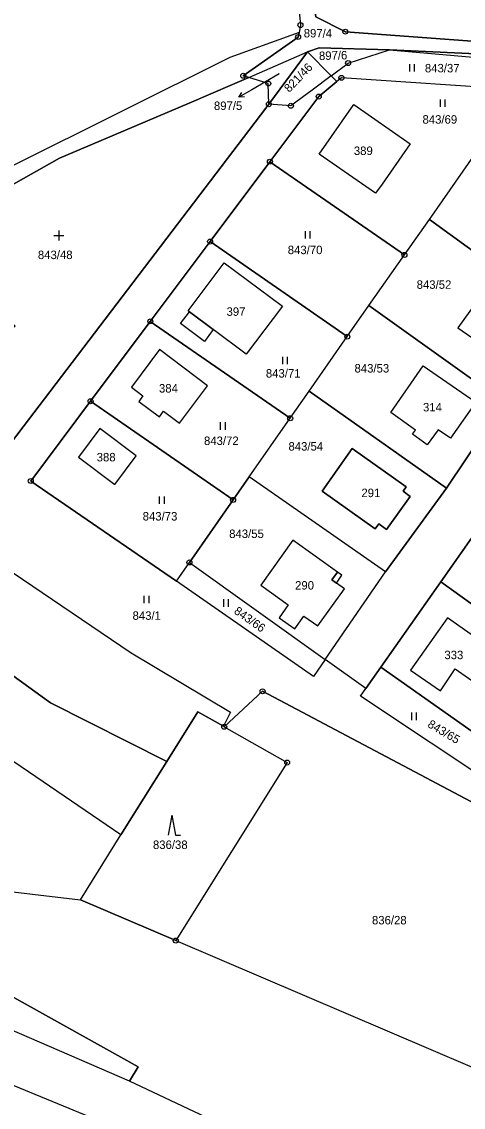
# Model space of a CAD drawing. Extents: x -654083 to -650132, y -1099819 to -1096699.
# Drawn here: x -652760.5 to -652672, y -1098349.3 to -1098131.4 of the extents above; entities that cross this region are included whole.
import ezdxf

# ---------------------------------------------------------------- set-up
doc = ezdxf.new("R2010")
doc.units = 0
for name, color, linetype in [('Geodetické body', 7, 'Continuous'), ('Hranice - vnitř_ kresba', 7, 'Continuous'), ('Obvody jako plochy', 7, 'Continuous'), ('Parcelní čísla', 7, 'Continuous'), ('Prvky pro prodl_ par_ č_', 7, 'Continuous'), ('Značky kultur', 7, 'Continuous')]:
    doc.layers.add(name, color=color, linetype=linetype)

msp = doc.modelspace()

# ---------------------------------------------------------------- linework, layer by layer
at = {"layer": 'Geodetické body'}
for centre, radius in [((-652704.62, -1098132.03), 0.5), ((-652704.62, -1098132.03), 0.001), ((-652705.09, -1098134.43), 0.5), ((-652695.62, -1098133.36), 0.5), ((-652695.62, -1098133.36), 0.001), ((-652705.09, -1098134.43), 0.001), ((-652695.06, -1098139.66), 0.5), ((-652695.06, -1098139.66), 0.001), ((-652716.09, -1098142.21), 0.5), ((-652716.09, -1098142.21), 0.001), ((-652696.41, -1098142.62), 0.5), ((-652696.41, -1098142.62), 0.001), ((-652711.07, -1098143.77), 0.5), ((-652711.07, -1098143.77), 0.001), ((-652710.96, -1098147.92), 0.5), ((-652700.96, -1098146.37), 0.5), ((-652700.96, -1098146.37), 0.001), ((-652710.96, -1098147.92), 0.001), ((-652706.53, -1098148.23), 0.5), ((-652706.53, -1098148.23), 0.001), ((-652710.75, -1098159.45), 0.5), ((-652710.75, -1098159.45), 0.001), ((-652722.74, -1098175.48), 0.5), ((-652722.74, -1098175.48), 0.001), ((-652683.76, -1098178.17), 0.5), ((-652683.76, -1098178.17), 0.001), ((-652734.74, -1098191.5), 0.5), ((-652734.74, -1098191.5), 0.001), ((-652695.22, -1098194.57), 0.5), ((-652695.22, -1098194.57), 0.001), ((-652746.73, -1098207.53), 0.5), ((-652746.73, -1098207.53), 0.001), ((-652706.68, -1098210.96), 0.5), ((-652706.68, -1098210.96), 0.001), ((-652758.72, -1098223.55), 0.5), ((-652758.72, -1098223.55), 0.001), ((-652718.13, -1098227.35), 0.5), ((-652718.13, -1098227.35), 0.001), ((-652726.9, -1098239.9), 0.5), ((-652726.9, -1098239.9), 0.001), ((-652712.23, -1098265.76), 0.5), ((-652712.23, -1098265.76), 0.001), ((-652719.92, -1098272.88), 0.5), ((-652719.92, -1098272.88), 0.001), ((-652707.29, -1098280.06), 0.5), ((-652707.29, -1098280.06), 0.001), ((-652729.64, -1098315.8), 0.5), ((-652729.64, -1098315.8), 0.001)]:
    msp.add_circle(centre, radius, dxfattribs=at)
at = {"layer": 'Hranice - vnitř_ kresba'}
for p, q in [((-652726.91, -1098189.58), (-652722.12, -1098193.15)), ((-652697.17, -1098241.83), (-652698.31, -1098243.4)), ((-652698.31, -1098243.4), (-652697.42, -1098244.04))]:
    msp.add_line(p, q, dxfattribs=at)
at = {"layer": 'Obvody jako plochy'}
for points in [[(-653147.91, -1097892.43), (-653087.66, -1097949.15), (-653051.69, -1097985.74), (-653044.45, -1097994.63), (-653022.76, -1098022.08), (-653010.09, -1098039.2), (-653001.74, -1098050.56), (-652940.91, -1098130.87), (-652906.99, -1098168.54), (-652893.23, -1098185.24), (-652886.09, -1098193.05), (-652844.83, -1098239.19), (-652818.94, -1098266.58), (-652768.04, -1098305.36), (-652748.77, -1098307.6), (-652729.64, -1098315.8), (-652661.4, -1098344.97)], [(-652631.32, -1097949.08), (-652704.92, -1098126.25), (-652704.92, -1098128.64), (-652704.62, -1098132.03), (-652704.91, -1098133.49), (-652705.09, -1098134.43), (-652716.09, -1098142.21), (-652715.01, -1098142.54), (-652703.19, -1098137.43), (-652700.87, -1098136.57), (-652686.79, -1098136.97), (-652656.36, -1098138.38)], [(-652664.44, -1098285.48), (-652692.57, -1098266.76), (-652691.51, -1098265.22), (-652699.66, -1098259.39), (-652702, -1098262.81), (-652729.51, -1098243.64), (-652758.72, -1098223.55), (-652746.73, -1098207.53), (-652734.74, -1098191.5), (-652722.74, -1098175.48), (-652710.75, -1098159.45), (-652700.96, -1098146.37), (-652697.33, -1098143.38), (-652698.48, -1098142.21), (-652702.3, -1098145.07), (-652706.53, -1098148.23), (-652710.96, -1098147.92), (-652711.56, -1098148.7), (-652774.84, -1098231.74)], [(-652631.34, -1098381.55), (-652704.64, -1098360.24), (-652738.94, -1098344.05), (-652737.17, -1098341.14), (-652773.8, -1098320.71), (-652795.83, -1098304.08), (-652826.4, -1098281.98), (-652836.28, -1098271.18), (-652854.98, -1098250.17), (-652884.09, -1098215.25), (-652902.43, -1098194.12), (-652909.24, -1098188.18), (-652940.14, -1098193.04), (-652950.77, -1098179.85)], [(-652631.34, -1098381.55), (-652704.64, -1098360.24), (-652738.94, -1098344.05), (-652775.06, -1098328.39), (-652799.6, -1098313.75), (-652815.48, -1098303.64), (-652830.12, -1098293.65), (-652844.84, -1098282.35), (-652857.68, -1098271.98), (-652868.73, -1098263.07), (-652900.37, -1098234.02), (-652912.62, -1098224.07), (-652913.77, -1098223.08), (-652916.99, -1098226.37), (-652906.36, -1098239.36), (-652885.98, -1098257.7), (-652877.27, -1098264.75), (-652851.14, -1098285.4), (-652827.73, -1098303.86), (-652806.27, -1098319.89), (-652807.57, -1098321.29), (-652783.73, -1098334.44), (-652764.36, -1098343.95), (-652745.73, -1098351.66)], [(-652764.33, -1098240.59), (-652738.55, -1098258.03), (-652718.67, -1098269.92), (-652720.09, -1098272.79), (-652719.92, -1098272.88), (-652712.23, -1098265.76), (-652645.55, -1098301.04)]]:
    msp.add_lwpolyline(points, dxfattribs=at)
for points in [[(-652654.92, -1097930.36), (-652630.71, -1097940.89), (-652634.14, -1097947.78), (-652631.32, -1097949.08), (-652704.92, -1098126.25), (-652704.92, -1098128.64), (-652704.62, -1098132.03), (-652704.91, -1098133.49), (-652718.79, -1098138.56), (-652762.54, -1098160.36), (-652778.01, -1098145.25), (-652767.02, -1098124.79), (-652737.01, -1098064.11), (-652727.7, -1098047.83), (-652681.23, -1097976.08)], [(-652663.76, -1098035.21), (-652672.09, -1098055.57), (-652680.39, -1098075.97), (-652702.03, -1098126.94), (-652701.55, -1098130.39), (-652695.62, -1098133.36), (-652620.42, -1098138.91), (-652613.98, -1098137.24), (-652610.94, -1098134.54), (-652598.01, -1098117.43), (-652596.67, -1098111.87), (-652600.45, -1098107.84), (-652594.67, -1098104.15), (-652587.76, -1098103.91), (-652583.71, -1098099.41), (-652574.96, -1098076.3), (-652563.4, -1098047.58), (-652540.66, -1097989.08), (-652542.19, -1097985.28), (-652628.36, -1097950.44), (-652638.83, -1097974.99), (-652646.8, -1097994.7), (-652655.2, -1098014.86)], [(-652628.36, -1097950.44), (-652542.19, -1097985.28), (-652540.66, -1097989.08), (-652563.4, -1098047.58), (-652574.96, -1098076.3), (-652583.71, -1098099.41), (-652587.76, -1098103.91), (-652594.67, -1098104.15), (-652600.45, -1098107.84), (-652596.67, -1098111.87), (-652598.01, -1098117.43), (-652610.94, -1098134.54), (-652613.98, -1098137.24), (-652620.42, -1098138.91), (-652695.62, -1098133.36), (-652701.55, -1098130.39), (-652702.03, -1098126.94), (-652680.39, -1098075.97), (-652672.09, -1098055.57), (-652663.76, -1098035.21), (-652655.2, -1098014.86), (-652646.8, -1097994.7), (-652638.83, -1097974.99)], [(-652752.99, -1098158.73), (-652726.95, -1098147.71), (-652718.26, -1098143.95), (-652715.01, -1098142.54), (-652716.09, -1098142.21), (-652705.09, -1098134.43), (-652704.91, -1098133.49), (-652718.79, -1098138.56), (-652762.54, -1098160.36), (-652775, -1098166.28), (-652797.76, -1098179.07), (-652810.18, -1098187.08), (-652821.22, -1098189.78), (-652834.98, -1098189.5), (-652863.77, -1098185.22), (-652887.47, -1098183.54), (-652893.23, -1098185.24), (-652886.09, -1098193.05), (-652873.18, -1098191.44), (-652868.36, -1098190.93), (-652844.09, -1098193.37), (-652811.27, -1098196.72), (-652807.01, -1098194.21), (-652780.84, -1098174.44)], [(-652698.48, -1098142.21), (-652695.06, -1098139.66), (-652686.79, -1098136.97), (-652700.87, -1098136.57), (-652703.19, -1098137.43)], [(-652715.01, -1098142.54), (-652703.19, -1098137.43), (-652710.96, -1098147.92), (-652711.07, -1098143.77)], [(-652703.19, -1098137.43), (-652698.48, -1098142.21), (-652702.3, -1098145.07), (-652706.53, -1098148.23), (-652710.96, -1098147.92)], [(-652686.79, -1098136.97), (-652657.03, -1098139.6), (-652660.61, -1098145.04), (-652696.41, -1098142.62), (-652697.33, -1098143.38), (-652698.48, -1098142.21), (-652695.06, -1098139.66)], [(-652657.03, -1098139.6), (-652567.88, -1098146.52), (-652587.67, -1098144.11), (-652656.36, -1098138.38), (-652686.79, -1098136.97)], [(-652567.88, -1098146.52), (-652571.82, -1098152.16), (-652610.4, -1098148.86), (-652616.47, -1098157.61), (-652628.39, -1098174.79), (-652640.46, -1098192.19), (-652652.39, -1098209.12), (-652664.19, -1098226.29), (-652676.48, -1098243.77), (-652688.49, -1098260.91), (-652691.51, -1098265.22), (-652699.66, -1098259.39), (-652687.56, -1098241.75), (-652675.33, -1098224.97), (-652663.76, -1098207.74), (-652651.93, -1098190.51), (-652639.92, -1098173.25), (-652623.43, -1098150.22), (-652624.68, -1098147.53), (-652660.61, -1098145.04), (-652657.03, -1098139.6)], [(-652710.96, -1098147.92), (-652711.07, -1098143.77), (-652715.01, -1098142.54), (-652718.26, -1098143.95), (-652726.95, -1098147.71), (-652752.99, -1098158.73), (-652780.84, -1098174.44), (-652761.85, -1098192.5), (-652787.14, -1098212.72), (-652807.01, -1098194.21), (-652811.27, -1098196.72), (-652803.01, -1098210.34), (-652774.84, -1098231.74), (-652711.56, -1098148.7)], [(-652678.77, -1098171.03), (-652666.77, -1098153.85), (-652660.61, -1098145.04), (-652696.41, -1098142.62), (-652697.33, -1098143.38), (-652700.96, -1098146.37), (-652710.75, -1098159.45), (-652683.76, -1098178.17)], [(-652693.93, -1098147.97), (-652682.61, -1098155.88), (-652688.23, -1098163.96), (-652689.55, -1098165.8), (-652692.4, -1098163.83), (-652700.89, -1098157.93)], [(-652688.23, -1098163.96), (-652689.55, -1098165.8), (-652692.4, -1098163.83), (-652700.89, -1098157.93), (-652693.93, -1098147.97), (-652682.61, -1098155.88)], [(-652689.55, -1098165.8), (-652692.4, -1098163.83), (-652700.89, -1098157.93), (-652693.93, -1098147.97), (-652682.61, -1098155.88), (-652688.23, -1098163.96)], [(-652639.92, -1098173.25), (-652651.93, -1098190.51), (-652678.77, -1098171.03), (-652666.77, -1098153.85)], [(-652695.22, -1098194.57), (-652690.88, -1098188.35), (-652683.76, -1098178.17), (-652710.75, -1098159.45), (-652722.74, -1098175.48)], [(-652683.76, -1098178.17), (-652678.77, -1098171.03), (-652651.93, -1098190.51), (-652663.76, -1098207.74), (-652690.88, -1098188.35)], [(-652706.68, -1098210.96), (-652702.86, -1098205.5), (-652695.22, -1098194.57), (-652722.74, -1098175.48), (-652734.74, -1098191.5)], [(-652726.91, -1098189.58), (-652727.14, -1098189.4), (-652719.92, -1098179.73), (-652708.25, -1098188.48), (-652715.49, -1098198.12), (-652722.12, -1098193.15), (-652723.86, -1098195.52), (-652728.69, -1098191.94)], [(-652722.12, -1098193.15), (-652723.86, -1098195.52), (-652728.69, -1098191.94), (-652726.91, -1098189.58), (-652727.14, -1098189.4), (-652719.92, -1098179.73), (-652708.25, -1098188.48), (-652715.49, -1098198.12)], [(-652719.92, -1098179.73), (-652708.25, -1098188.48), (-652715.49, -1098198.12), (-652722.12, -1098193.15), (-652726.91, -1098189.58), (-652727.14, -1098189.4)], [(-652667.9, -1098185.67), (-652673.05, -1098192.83), (-652663.78, -1098199.2), (-652658.82, -1098192.05)], [(-652663.78, -1098199.2), (-652658.82, -1098192.05), (-652667.9, -1098185.67), (-652673.05, -1098192.83)], [(-652663.78, -1098199.2), (-652658.82, -1098192.05), (-652667.9, -1098185.67), (-652673.05, -1098192.83)], [(-652663.76, -1098207.74), (-652675.33, -1098224.97), (-652702.86, -1098205.5), (-652695.22, -1098194.57), (-652690.88, -1098188.35)], [(-652754.73, -1098268.05), (-652731.46, -1098279.86), (-652740.64, -1098294.57), (-652801.96, -1098252.78), (-652834.98, -1098229.48), (-652873.18, -1098191.44), (-652868.36, -1098190.93), (-652840.57, -1098208.12), (-652812.45, -1098229.96), (-652780.41, -1098249.53)], [(-652868.36, -1098190.93), (-652844.09, -1098193.37), (-652811.27, -1098196.72), (-652803.01, -1098210.34), (-652774.84, -1098231.74), (-652764.33, -1098240.59), (-652738.55, -1098258.03), (-652718.67, -1098269.92), (-652720.09, -1098272.79), (-652725.22, -1098269.86), (-652731.46, -1098279.86), (-652754.73, -1098268.05), (-652780.41, -1098249.53), (-652812.45, -1098229.96), (-652840.57, -1098208.12)], [(-652714.88, -1098222.7), (-652706.68, -1098210.96), (-652734.74, -1098191.5), (-652746.73, -1098207.53), (-652718.13, -1098227.35)], [(-652732.93, -1098210.66), (-652732.1, -1098209.56), (-652728.89, -1098211.97), (-652723.24, -1098204.43), (-652732.91, -1098197.17), (-652738.54, -1098204.69), (-652736.25, -1098206.45), (-652737.06, -1098207.57)], [(-652737.06, -1098207.57), (-652732.93, -1098210.66), (-652732.1, -1098209.56), (-652728.89, -1098211.97), (-652723.24, -1098204.43), (-652732.91, -1098197.17), (-652738.54, -1098204.69), (-652736.25, -1098206.45)], [(-652723.24, -1098204.43), (-652732.91, -1098197.17), (-652738.54, -1098204.69), (-652736.25, -1098206.45), (-652737.06, -1098207.57), (-652732.93, -1098210.66), (-652732.1, -1098209.56), (-652728.89, -1098211.97)], [(-652674.53, -1098214.98), (-652676.98, -1098213.27), (-652679.23, -1098216.31), (-652682.16, -1098214.15), (-652681.52, -1098213.31), (-652686.48, -1098209.83), (-652680.01, -1098200.42), (-652669.44, -1098207.73)], [(-652680.01, -1098200.42), (-652669.44, -1098207.73), (-652674.53, -1098214.98), (-652676.98, -1098213.27), (-652679.23, -1098216.31), (-652682.16, -1098214.15), (-652681.52, -1098213.31), (-652686.48, -1098209.83)], [(-652682.16, -1098214.15), (-652681.52, -1098213.31), (-652686.48, -1098209.83), (-652680.01, -1098200.42), (-652669.44, -1098207.73), (-652674.53, -1098214.98), (-652676.98, -1098213.27), (-652679.23, -1098216.31)], [(-652702.86, -1098205.5), (-652675.33, -1098224.97), (-652687.56, -1098241.75), (-652714.88, -1098222.7), (-652706.68, -1098210.96)], [(-652729.51, -1098243.64), (-652726.9, -1098239.9), (-652718.13, -1098227.35), (-652746.73, -1098207.53), (-652758.72, -1098223.55)], [(-652741.84, -1098224.23), (-652737.55, -1098218.49), (-652744.84, -1098213.01), (-652749.16, -1098218.74)], [(-652741.84, -1098224.23), (-652737.55, -1098218.49), (-652744.84, -1098213.01), (-652749.16, -1098218.74)], [(-652744.84, -1098213.01), (-652749.16, -1098218.74), (-652741.84, -1098224.23), (-652737.55, -1098218.49)], [(-652682.6, -1098226.68), (-652684.05, -1098225.62), (-652683.4, -1098224.75), (-652694.25, -1098216.99), (-652700.24, -1098225.58), (-652689.65, -1098233.14), (-652688.9, -1098232.13), (-652687.35, -1098233.25)], [(-652682.6, -1098226.68), (-652684.05, -1098225.62), (-652683.4, -1098224.75), (-652694.25, -1098216.99), (-652700.24, -1098225.58), (-652689.65, -1098233.14), (-652688.9, -1098232.13), (-652687.35, -1098233.25)], [(-652687.35, -1098233.25), (-652688.9, -1098232.13), (-652689.65, -1098233.14), (-652700.24, -1098225.58), (-652694.25, -1098216.99), (-652683.4, -1098224.75), (-652684.05, -1098225.62), (-652682.6, -1098226.68)], [(-652687.56, -1098241.75), (-652714.88, -1098222.7), (-652718.13, -1098227.35), (-652726.9, -1098239.9), (-652699.66, -1098259.39)], [(-652664.19, -1098226.29), (-652636.96, -1098245.34), (-652638.2, -1098247.18), (-652649.14, -1098263.47), (-652676.48, -1098243.77)], [(-652818.94, -1098266.58), (-652768.04, -1098305.36), (-652748.77, -1098307.6), (-652740.64, -1098294.57), (-652801.96, -1098252.78), (-652834.98, -1098229.48), (-652844.83, -1098239.19)], [(-652708.9, -1098250.99), (-652705.78, -1098253.22), (-652703.95, -1098250.66), (-652701.14, -1098252.64), (-652695.81, -1098245.19), (-652697.42, -1098244.04), (-652696.29, -1098242.45), (-652697.17, -1098241.83), (-652706.13, -1098235.39), (-652712.59, -1098244.45), (-652707.06, -1098248.43)], [(-652706.13, -1098235.39), (-652712.59, -1098244.45), (-652707.06, -1098248.43), (-652708.9, -1098250.99), (-652705.78, -1098253.22), (-652703.95, -1098250.66), (-652701.14, -1098252.64), (-652695.81, -1098245.19), (-652697.42, -1098244.04), (-652696.29, -1098242.45), (-652697.17, -1098241.83)], [(-652697.17, -1098241.83), (-652706.13, -1098235.39), (-652712.59, -1098244.45), (-652707.06, -1098248.43), (-652708.9, -1098250.99), (-652705.78, -1098253.22), (-652703.95, -1098250.66), (-652701.14, -1098252.64), (-652695.81, -1098245.19), (-652697.42, -1098244.04), (-652698.31, -1098243.4)], [(-652699.66, -1098259.39), (-652702, -1098262.81), (-652729.51, -1098243.64), (-652726.9, -1098239.9)], [(-652676.48, -1098243.77), (-652649.14, -1098263.47), (-652660.9, -1098280.4), (-652688.49, -1098260.91)], [(-652682.53, -1098261.51), (-652676.51, -1098265.64), (-652673.59, -1098261.25), (-652667.11, -1098265.77), (-652662.9, -1098259.63), (-652675.11, -1098251.01)], [(-652682.53, -1098261.51), (-652676.51, -1098265.64), (-652673.59, -1098261.25), (-652667.11, -1098265.77), (-652662.9, -1098259.63), (-652675.11, -1098251.01)], [(-652662.9, -1098259.63), (-652675.11, -1098251.01), (-652682.53, -1098261.51), (-652676.51, -1098265.64), (-652673.59, -1098261.25), (-652667.11, -1098265.77)], [(-652688.49, -1098260.91), (-652660.9, -1098280.4), (-652664.44, -1098285.48), (-652692.57, -1098266.76), (-652691.51, -1098265.22)], [(-652707.29, -1098280.06), (-652729.64, -1098315.8), (-652661.4, -1098344.97), (-652646.62, -1098304.7), (-652645.55, -1098301.04), (-652712.23, -1098265.76), (-652719.92, -1098272.88)], [(-652773.8, -1098320.71), (-652737.17, -1098341.14), (-652738.94, -1098344.05), (-652775.06, -1098328.39), (-652799.6, -1098313.75), (-652815.48, -1098303.64), (-652830.12, -1098293.65), (-652828.55, -1098291.73), (-652824.06, -1098286.25), (-652834.87, -1098277.4), (-652838.73, -1098274.38), (-652836.28, -1098271.18), (-652826.4, -1098281.98), (-652795.83, -1098304.08)], [(-652740.64, -1098294.57), (-652731.46, -1098279.86), (-652725.22, -1098269.86), (-652720.09, -1098272.79), (-652719.92, -1098272.88), (-652707.29, -1098280.06), (-652729.64, -1098315.8), (-652748.77, -1098307.6)], [(-652745.73, -1098351.66), (-652790.93, -1098396.12), (-652805.36, -1098410.75), (-652816.55, -1098397.21), (-652764.36, -1098343.95)]]:
    msp.add_lwpolyline(points, close=True, dxfattribs=at)
at = {"layer": 'Prvky pro prodl_ par_ č_'}
for p, q in [((-652708.91, -1098141.83), (-652714.37, -1098145.01)), ((-652714.37, -1098145.01), (-652716.96, -1098146.52))]:
    msp.add_line(p, q, dxfattribs=at)
msp.add_lwpolyline([(-652715.85, -1098146.45), (-652716.96, -1098146.52), (-652716.35, -1098145.58)], dxfattribs=at)
at = {"layer": 'Značky kultur'}
for p, q in [((-652682.78, -1098139.88), (-652682.78, -1098141.38)), ((-652681.76, -1098141.38), (-652681.76, -1098139.88)), ((-652676.61, -1098146.95), (-652676.61, -1098148.45)), ((-652675.58, -1098148.45), (-652675.58, -1098146.95)), ((-652753.08, -1098173.25), (-652753.08, -1098175.25)), ((-652703.71, -1098173.39), (-652703.71, -1098174.89)), ((-652702.69, -1098174.89), (-652702.69, -1098173.39)), ((-652754.08, -1098174.25), (-652752.08, -1098174.25)), ((-652708.22, -1098198.61), (-652708.22, -1098200.11)), ((-652707.2, -1098200.11), (-652707.2, -1098198.61)), ((-652720.7, -1098211.77), (-652720.7, -1098213.27)), ((-652719.68, -1098213.27), (-652719.68, -1098211.77)), ((-652732.94, -1098226.66), (-652732.94, -1098228.16)), ((-652731.92, -1098228.16), (-652731.92, -1098226.66)), ((-652736.02, -1098246.58), (-652736.02, -1098248.08)), ((-652734.99, -1098248.08), (-652734.99, -1098246.58)), ((-652720.07, -1098247.28), (-652720.07, -1098248.78)), ((-652719.05, -1098248.78), (-652719.05, -1098247.28)), ((-652682.38, -1098270.04), (-652682.38, -1098271.54)), ((-652681.35, -1098271.54), (-652681.35, -1098270.04)), ((-652730.43, -1098290.62), (-652731.17, -1098294.62)), ((-652730.43, -1098290.62), (-652729.7, -1098294.62)), ((-652729.7, -1098294.62), (-652728.7, -1098294.62))]:
    msp.add_line(p, q, dxfattribs=at)

# ---------------------------------------------------------------- texts
at = {"layer": 'Parcelní čísla'}
for s, rotation, p in [('897/6', 1.539, (-652700.89, -1098139.06)), ('821/46', 46.044, (-652706.87, -1098145.66)), ('843/66', 324.864, (-652718.11, -1098250.01)), ('843/65', 329.139, (-652679.26, -1098272.82))]:
    msp.add_text(s, height=1.7, rotation=rotation, dxfattribs=at).set_placement(p)
for s, height, p in [('843/37', 1.7, (-652679.66, -1098141.53)), ('897/5', 0.1, (-652709.09, -1098141.83)), ('843/69', 1.7, (-652680.14, -1098151.82)), ('389', 1.7, (-652693.91, -1098158.11)), ('843/48', 1.7, (-652757.29, -1098179)), ('843/70', 1.7, (-652707.17, -1098178.01)), ('843/52', 1.7, (-652681.31, -1098184.97)), ('397', 1.7, (-652719.45, -1098190.39)), ('843/71', 1.7, (-652711.56, -1098202.79)), ('843/53', 1.7, (-652693.78, -1098201.77)), ('384', 1.7, (-652733, -1098205.79)), ('314', 1.7, (-652680.04, -1098209.58)), ('843/72', 1.7, (-652723.97, -1098216.32)), ('843/54', 1.7, (-652707.03, -1098217.44)), ('388', 1.7, (-652745.5, -1098219.61)), ('291', 1.7, (-652692.4, -1098226.78)), ('843/73', 1.7, (-652736.27, -1098231.48)), ('843/55', 1.7, (-652718.92, -1098234.99)), ('290', 1.7, (-652705.7, -1098245.34)), ('843/1', 1.7, (-652738.3, -1098251.41)), ('333', 1.7, (-652675.75, -1098259.31)), ('836/38', 1.7, (-652734.21, -1098297.41)), ('836/28', 1.7, (-652690.28, -1098312.55))]:
    msp.add_text(s, height=height, dxfattribs=at).set_placement(p)
at = {"layer": 'Prvky pro prodl_ par_ č_'}
for s, p in [('897/4', (-652703.96, -1098134.51)), ('897/5', (-652721.98, -1098149.07))]:
    msp.add_text(s, height=1.7, dxfattribs=at).set_placement(p)

doc.saveas('drawing.dxf')
